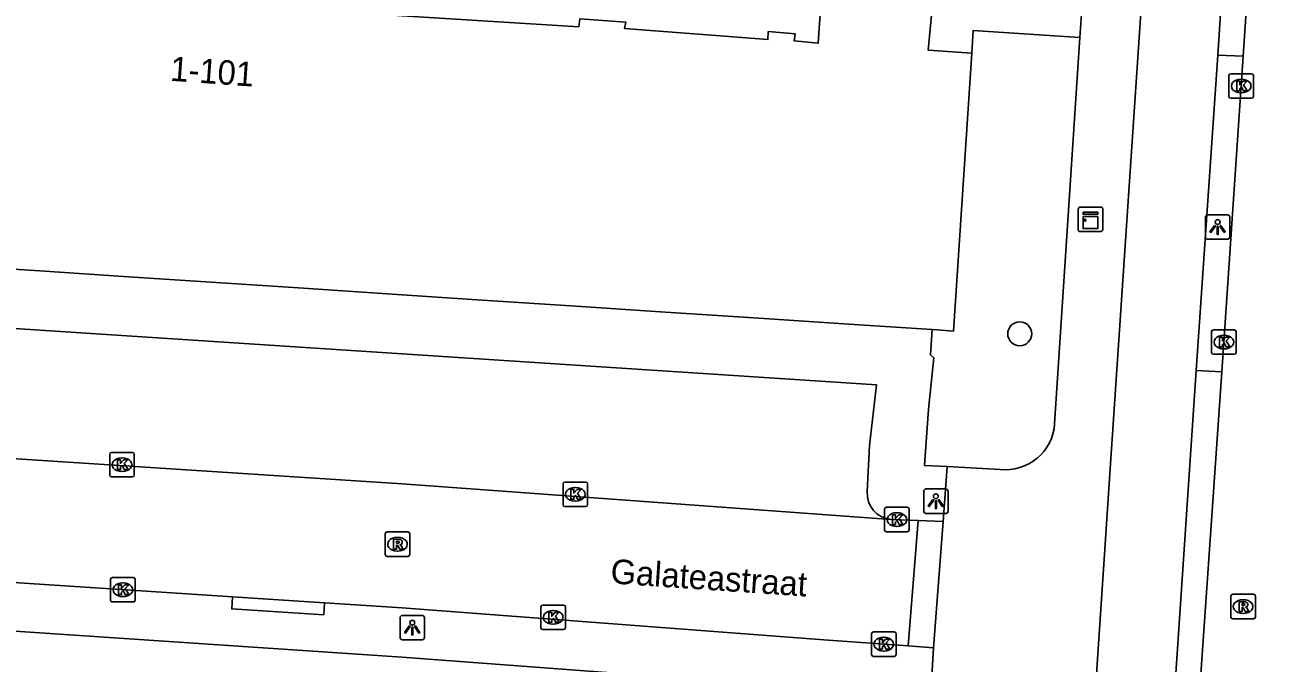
# Model space of a CAD drawing. Extents: x 161848 to 162726, y 385382 to 386521.
# Drawn here: x 161984.6 to 162035.5, y 385969.2 to 385995.3 of the extents above; entities that cross this region are included whole.
import ezdxf

# ---------------------------------------------------------------- set-up
doc = ezdxf.new("R2010")
doc.units = 0
for name, color, linetype in [('IMGEO_Boom', 7, 'Continuous'), ('IMGEO_Fietspad_gesloten', 7, 'Continuous'), ('IMGEO_Kast', 7, 'Continuous'), ('IMGEO_Kolk', 7, 'Continuous'), ('IMGEO_Lichtpunt', 7, 'Continuous'), ('IMGEO_Openbare_ruimte_label', 7, 'Continuous'), ('IMGEO_Pand', 7, 'Continuous'), ('IMGEO_Pand_nummerreeks', 7, 'Continuous'), ('IMGEO_Pand_overbouw', 7, 'Continuous'), ('IMGEO_Rijbaan_lokaal_open', 7, 'Continuous'), ('IMGEO_Rioolput', 7, 'Continuous'), ('IMGEO_Voetpad_open', 7, 'Continuous')]:
    doc.layers.add(name, color=color, linetype=linetype)

msp = doc.modelspace()

# ---------------------------------------------------------------- linework, layer by layer
at = {"layer": 'IMGEO_Boom'}
msp.add_circle((162025.216, 385982.686), 0.489, dxfattribs=at)
at = {"layer": 'IMGEO_Fietspad_gesloten'}
for points in [[(162033.303, 385994.07), (162034.41, 386011.138)], [(162028.131, 385965.466), (162028.188, 385966.32), (162028.943, 385977.582), (162030.355, 385998.641)], [(162032.419, 385981.182), (162033.303, 385994.07)], [(162031.29, 385964.339), (162032.419, 385981.182)]]:
    msp.add_lwpolyline(points, dxfattribs=at)
at = {"layer": 'IMGEO_Kast'}
for p, q in [((162027.606, 385986.933), (162027.606, 385987.774)), ((162027.606, 385987.774), (162027.606, 385986.933)), ((162027.681, 385987.858), (162028.522, 385987.858)), ((162028.522, 385987.858), (162027.681, 385987.858)), ((162028.606, 385987.783), (162028.606, 385986.942)), ((162028.606, 385986.942), (162028.606, 385987.783)), ((162028.531, 385986.858), (162027.69, 385986.858)), ((162027.69, 385986.858), (162028.531, 385986.858))]:
    msp.add_line(p, q, dxfattribs=at)
for points in [[(162027.801, 385987.648), (162028.401, 385987.648), (162028.401, 385987.563), (162027.801, 385987.563), (162027.801, 385987.648)], [(162027.801, 385987.473), (162028.401, 385987.473), (162028.401, 385986.984), (162027.801, 385986.984), (162027.801, 385987.473)]]:
    msp.add_lwpolyline(points, dxfattribs=at)
msp.add_circle((162027.885, 385987.322), 0.0377, dxfattribs=at)
for centre, start, end in [((162027.684, 385987.78), 92.4484, 184.2845), ((162027.684, 385987.78), 92.4484, 184.2845), ((162028.528, 385987.78), 2.4484, 94.2845), ((162028.528, 385987.78), 2.4484, 94.2845), ((162027.684, 385986.936), 182.4484, 274.2845), ((162027.684, 385986.936), 182.4484, 274.2845), ((162028.528, 385986.936), 272.4484, 4.2845), ((162028.528, 385986.936), 272.4484, 4.2845)]:
    msp.add_arc(centre, 0.0779, start, end, dxfattribs=at)
at = {"layer": 'IMGEO_Kolk'}
for p, q in [((162033.76, 385992.378), (162033.76, 385993.23)), ((162033.835, 385993.304), (162034.687, 385993.304)), ((162034.248, 385993.084), (162034.273, 385993.084)), ((162034.761, 385993.23), (162034.761, 385992.378)), ((162034.271, 385992.524), (162034.246, 385992.524)), ((162034.687, 385992.304), (162033.835, 385992.304)), ((162033.053, 385981.92), (162033.053, 385982.772)), ((162033.128, 385982.846), (162033.98, 385982.846)), ((162034.054, 385982.772), (162034.054, 385981.92)), ((162033.541, 385982.626), (162033.566, 385982.626)), ((162033.98, 385981.846), (162033.128, 385981.846)), ((162033.564, 385982.066), (162033.539, 385982.066)), ((161988.053, 385976.912), (161988.053, 385977.764)), ((161988.128, 385977.838), (161988.98, 385977.838)), ((161988.541, 385977.618), (161988.566, 385977.618)), ((161989.054, 385977.764), (161989.054, 385976.912)), ((161988.98, 385976.838), (161988.128, 385976.838)), ((161988.564, 385977.058), (161988.539, 385977.058)), ((162006.64, 385976.629), (162007.492, 385976.629)), ((162006.565, 385975.703), (162006.565, 385976.555)), ((162007.053, 385976.409), (162007.078, 385976.409)), ((162007.566, 385976.555), (162007.566, 385975.703)), ((162007.492, 385975.629), (162006.64, 385975.629)), ((162007.076, 385975.849), (162007.051, 385975.849)), ((162019.774, 385975.597), (162020.626, 385975.597)), ((162019.699, 385974.671), (162019.699, 385975.523)), ((162020.187, 385975.377), (162020.212, 385975.377)), ((162020.7, 385975.523), (162020.7, 385974.671)), ((162020.626, 385974.597), (162019.774, 385974.597)), ((162020.21, 385974.817), (162020.185, 385974.817)), ((161988.088, 385971.805), (161988.088, 385972.657)), ((161988.163, 385972.731), (161989.015, 385972.731)), ((161988.576, 385972.511), (161988.601, 385972.511)), ((161989.089, 385972.657), (161989.089, 385971.805)), ((161989.015, 385971.731), (161988.163, 385971.731)), ((161988.599, 385971.951), (161988.574, 385971.951)), ((162005.661, 385970.677), (162005.661, 385971.529)), ((162005.736, 385971.603), (162006.588, 385971.603)), ((162006.662, 385971.529), (162006.662, 385970.677)), ((162006.149, 385971.383), (162006.174, 385971.383)), ((162006.588, 385970.603), (162005.736, 385970.603)), ((162006.172, 385970.823), (162006.147, 385970.823)), ((162019.239, 385970.508), (162020.091, 385970.508)), ((162019.164, 385969.582), (162019.164, 385970.434)), ((162019.652, 385970.288), (162019.677, 385970.288)), ((162020.165, 385970.434), (162020.165, 385969.582)), ((162020.091, 385969.508), (162019.239, 385969.508)), ((162019.675, 385969.728), (162019.65, 385969.728))]:
    msp.add_line(p, q, dxfattribs=at)
for points in [[(162033.76, 385992.378), (162033.76, 385993.23)], [(162033.835, 385993.304), (162034.687, 385993.304)], [(162034.081, 385993.004), (162034.204, 385993.004), (162034.204, 385992.853), (162034.334, 385993.004), (162034.498, 385993.004), (162034.352, 385992.853), (162034.505, 385992.604), (162034.353, 385992.604), (162034.268, 385992.768), (162034.204, 385992.701), (162034.204, 385992.604), (162034.081, 385992.604), (162034.081, 385993.004)], [(162034.761, 385993.23), (162034.761, 385992.378)], [(162034.687, 385992.304), (162033.835, 385992.304)], [(162033.053, 385981.92), (162033.053, 385982.772)], [(162033.128, 385982.846), (162033.98, 385982.846)], [(162034.054, 385982.772), (162034.054, 385981.92)], [(162033.374, 385982.546), (162033.497, 385982.546), (162033.497, 385982.395), (162033.627, 385982.546), (162033.791, 385982.546), (162033.645, 385982.395), (162033.798, 385982.146), (162033.646, 385982.146), (162033.561, 385982.31), (162033.497, 385982.243), (162033.497, 385982.146), (162033.374, 385982.146), (162033.374, 385982.546)], [(162033.98, 385981.846), (162033.128, 385981.846)], [(161988.053, 385976.912), (161988.053, 385977.764)], [(161988.128, 385977.838), (161988.98, 385977.838)], [(161989.054, 385977.764), (161989.054, 385976.912)], [(161988.374, 385977.538), (161988.497, 385977.538), (161988.497, 385977.387), (161988.627, 385977.538), (161988.791, 385977.538), (161988.645, 385977.387), (161988.798, 385977.138), (161988.646, 385977.138), (161988.561, 385977.302), (161988.497, 385977.235), (161988.497, 385977.138), (161988.374, 385977.138), (161988.374, 385977.538)], [(161988.98, 385976.838), (161988.128, 385976.838)], [(162006.64, 385976.629), (162007.492, 385976.629)], [(162006.565, 385975.703), (162006.565, 385976.555)], [(162006.886, 385976.329), (162007.009, 385976.329), (162007.009, 385976.178), (162007.139, 385976.329), (162007.303, 385976.329), (162007.157, 385976.178), (162007.31, 385975.929), (162007.158, 385975.929), (162007.073, 385976.093), (162007.009, 385976.026), (162007.009, 385975.929), (162006.886, 385975.929), (162006.886, 385976.329)], [(162007.566, 385976.555), (162007.566, 385975.703)], [(162007.492, 385975.629), (162006.64, 385975.629)], [(162019.774, 385975.597), (162020.626, 385975.597)], [(162019.699, 385974.671), (162019.699, 385975.523)], [(162020.02, 385975.297), (162020.143, 385975.297), (162020.143, 385975.146), (162020.273, 385975.297), (162020.437, 385975.297), (162020.291, 385975.146), (162020.444, 385974.897), (162020.292, 385974.897), (162020.207, 385975.061), (162020.143, 385974.994), (162020.143, 385974.897), (162020.02, 385974.897), (162020.02, 385975.297)], [(162020.7, 385975.523), (162020.7, 385974.671)], [(162020.626, 385974.597), (162019.774, 385974.597)], [(161988.088, 385971.805), (161988.088, 385972.657)], [(161988.163, 385972.731), (161989.015, 385972.731)], [(161989.089, 385972.657), (161989.089, 385971.805)], [(161988.409, 385972.431), (161988.532, 385972.431), (161988.532, 385972.28), (161988.662, 385972.431), (161988.826, 385972.431), (161988.68, 385972.28), (161988.833, 385972.031), (161988.681, 385972.031), (161988.596, 385972.195), (161988.532, 385972.128), (161988.532, 385972.031), (161988.409, 385972.031), (161988.409, 385972.431)], [(161989.015, 385971.731), (161988.163, 385971.731)], [(162005.661, 385970.677), (162005.661, 385971.529)], [(162005.736, 385971.603), (162006.588, 385971.603)], [(162006.662, 385971.529), (162006.662, 385970.677)], [(162005.982, 385971.303), (162006.105, 385971.303), (162006.105, 385971.152), (162006.235, 385971.303), (162006.399, 385971.303), (162006.253, 385971.152), (162006.406, 385970.903), (162006.254, 385970.903), (162006.169, 385971.067), (162006.105, 385971), (162006.105, 385970.903), (162005.982, 385970.903), (162005.982, 385971.303)], [(162006.588, 385970.603), (162005.736, 385970.603)], [(162019.239, 385970.508), (162020.091, 385970.508)], [(162019.164, 385969.582), (162019.164, 385970.434)], [(162019.485, 385970.208), (162019.608, 385970.208), (162019.608, 385970.057), (162019.738, 385970.208), (162019.902, 385970.208), (162019.756, 385970.057), (162019.909, 385969.808), (162019.757, 385969.808), (162019.672, 385969.972), (162019.608, 385969.905), (162019.608, 385969.808), (162019.485, 385969.808), (162019.485, 385970.208)], [(162020.165, 385970.434), (162020.165, 385969.582)], [(162020.091, 385969.508), (162019.239, 385969.508)]]:
    msp.add_lwpolyline(points, dxfattribs=at)
for centre, start, end in [((162033.837, 385993.228), 91.552, 178.448), ((162033.837, 385993.228), 91.552, 178.448), ((162034.685, 385993.228), 1.552, 88.448), ((162034.685, 385993.228), 1.552, 88.448), ((162033.837, 385992.38), 181.552, 268.448), ((162033.837, 385992.38), 181.552, 268.448), ((162034.685, 385992.38), 271.552, 358.448), ((162034.685, 385992.38), 271.552, 358.448), ((162033.13, 385982.77), 91.552, 178.448), ((162033.13, 385982.77), 91.552, 178.448), ((162033.978, 385982.77), 1.552, 88.448), ((162033.978, 385982.77), 1.552, 88.448), ((162033.13, 385981.922), 181.552, 268.448), ((162033.13, 385981.922), 181.552, 268.448), ((162033.978, 385981.922), 271.552, 358.448), ((162033.978, 385981.922), 271.552, 358.448), ((161988.13, 385977.762), 91.552, 178.448), ((161988.13, 385977.762), 91.552, 178.448), ((161988.978, 385977.762), 1.552, 88.448), ((161988.978, 385977.762), 1.552, 88.448), ((161988.13, 385976.914), 181.552, 268.448), ((161988.13, 385976.914), 181.552, 268.448), ((161988.978, 385976.914), 271.552, 358.448), ((161988.978, 385976.914), 271.552, 358.448), ((162006.642, 385976.553), 91.552, 178.448), ((162006.642, 385976.553), 91.552, 178.448), ((162007.49, 385976.553), 1.552, 88.448), ((162007.49, 385976.553), 1.552, 88.448), ((162006.642, 385975.705), 181.552, 268.448), ((162006.642, 385975.705), 181.552, 268.448), ((162007.49, 385975.705), 271.552, 358.448), ((162007.49, 385975.705), 271.552, 358.448), ((162019.776, 385975.521), 91.552, 178.448), ((162019.776, 385975.521), 91.552, 178.448), ((162020.624, 385975.521), 1.552, 88.448), ((162020.624, 385975.521), 1.552, 88.448), ((162019.776, 385974.673), 181.552, 268.448), ((162019.776, 385974.673), 181.552, 268.448), ((162020.624, 385974.673), 271.552, 358.448), ((162020.624, 385974.673), 271.552, 358.448), ((161988.165, 385972.655), 91.552, 178.448), ((161988.165, 385972.655), 91.552, 178.448), ((161989.013, 385972.655), 1.552, 88.448), ((161989.013, 385972.655), 1.552, 88.448), ((161988.165, 385971.807), 181.552, 268.448), ((161988.165, 385971.807), 181.552, 268.448), ((161989.013, 385971.807), 271.552, 358.448), ((161989.013, 385971.807), 271.552, 358.448), ((162005.738, 385971.527), 91.552, 178.448), ((162005.738, 385971.527), 91.552, 178.448), ((162006.586, 385971.527), 1.552, 88.448), ((162006.586, 385971.527), 1.552, 88.448), ((162005.738, 385970.679), 181.552, 268.448), ((162005.738, 385970.679), 181.552, 268.448), ((162006.586, 385970.679), 271.552, 358.448), ((162006.586, 385970.679), 271.552, 358.448), ((162019.241, 385970.432), 91.552, 178.448), ((162019.241, 385970.432), 91.552, 178.448), ((162020.089, 385970.432), 1.552, 88.448), ((162020.089, 385970.432), 1.552, 88.448), ((162019.241, 385969.584), 181.552, 268.448), ((162019.241, 385969.584), 181.552, 268.448), ((162020.089, 385969.584), 271.552, 358.448), ((162020.089, 385969.584), 271.552, 358.448)]:
    msp.add_arc(centre, 0.0765, start, end, dxfattribs=at)
for centre, major_axis, ratio, start_param, end_param in [((162034.247, 385992.804), (-0.387, 0.002), 0.722429, 4.712389, 7.853982), ((162034.272, 385992.804), (-0.39, 0.002), 0.717154, 1.570796, 4.712389), ((162033.54, 385982.346), (-0.387, 0.002), 0.722429, 4.712389, 7.853982), ((162033.565, 385982.346), (-0.39, 0.002), 0.717154, 1.570796, 4.712389), ((161988.54, 385977.338), (-0.387, 0.002), 0.722429, 4.712389, 7.853982), ((161988.565, 385977.338), (-0.39, 0.002), 0.717154, 1.570796, 4.712389), ((162007.052, 385976.129), (-0.387, 0.002), 0.722429, 4.712389, 7.853982), ((162007.077, 385976.129), (-0.39, 0.002), 0.717154, 1.570796, 4.712389), ((162020.186, 385975.097), (-0.387, 0.002), 0.722429, 4.712389, 7.853982), ((162020.211, 385975.097), (-0.39, 0.002), 0.717154, 1.570796, 4.712389), ((161988.575, 385972.231), (-0.387, 0.002), 0.722429, 4.712389, 7.853982), ((161988.6, 385972.231), (-0.39, 0.002), 0.717154, 1.570796, 4.712389), ((162006.148, 385971.103), (-0.387, 0.002), 0.722429, 4.712389, 7.853982), ((162006.173, 385971.103), (-0.39, 0.002), 0.717154, 1.570796, 4.712389), ((162019.651, 385970.008), (-0.387, 0.002), 0.722429, 4.712389, 7.853982), ((162019.676, 385970.008), (-0.39, 0.002), 0.717154, 1.570796, 4.712389)]:
    msp.add_ellipse(centre, major_axis=major_axis, ratio=ratio, start_param=start_param, end_param=end_param, dxfattribs=at)
at = {"layer": 'IMGEO_Lichtpunt'}
for p, q in [((162032.8, 385987.449), (162032.8, 385986.642)), ((162032.8, 385987.449), (162032.8, 385986.642)), ((162033.702, 385987.544), (162032.894, 385987.544)), ((162033.702, 385987.544), (162032.894, 385987.544)), ((162033.796, 385986.642), (162033.796, 385987.449)), ((162033.796, 385986.642), (162033.796, 385987.449)), ((162032.894, 385986.548), (162033.702, 385986.548)), ((162032.894, 385986.548), (162033.702, 385986.548)), ((162021.294, 385976.251), (162021.294, 385975.444)), ((162021.294, 385976.251), (162021.294, 385975.444)), ((162022.196, 385976.346), (162021.388, 385976.346)), ((162022.196, 385976.346), (162021.388, 385976.346)), ((162022.29, 385975.444), (162022.29, 385976.251)), ((162022.29, 385975.444), (162022.29, 385976.251)), ((162021.388, 385975.35), (162022.196, 385975.35)), ((162021.388, 385975.35), (162022.196, 385975.35)), ((161999.91, 385971.09), (161999.91, 385970.283)), ((161999.91, 385971.09), (161999.91, 385970.283)), ((162000.812, 385971.185), (162000.004, 385971.185)), ((162000.812, 385971.185), (162000.004, 385971.185)), ((162000.906, 385970.283), (162000.906, 385971.09)), ((162000.906, 385970.283), (162000.906, 385971.09)), ((162000.004, 385970.189), (162000.812, 385970.189)), ((162000.004, 385970.189), (162000.812, 385970.189))]:
    msp.add_line(p, q, dxfattribs=at)
for points in [[(162033.174, 385987.113), (162033.213, 385987.085), (162033.025, 385986.823), (162032.987, 385986.85), (162033.174, 385987.113)], [(162033.276, 385987.065), (162033.323, 385987.065), (162033.323, 385986.743), (162033.276, 385986.743), (162033.276, 385987.065)], [(162033.386, 385987.085), (162033.424, 385987.112), (162033.611, 385986.85), (162033.572, 385986.822), (162033.386, 385987.085)], [(162021.668, 385975.915), (162021.707, 385975.887), (162021.519, 385975.625), (162021.481, 385975.652), (162021.668, 385975.915)], [(162021.77, 385975.867), (162021.817, 385975.867), (162021.817, 385975.545), (162021.77, 385975.545), (162021.77, 385975.867)], [(162021.88, 385975.887), (162021.918, 385975.914), (162022.105, 385975.652), (162022.066, 385975.624), (162021.88, 385975.887)], [(162000.284, 385970.754), (162000.323, 385970.726), (162000.135, 385970.464), (162000.097, 385970.491), (162000.284, 385970.754)], [(162000.386, 385970.706), (162000.433, 385970.706), (162000.433, 385970.384), (162000.386, 385970.384), (162000.386, 385970.706)], [(162000.496, 385970.726), (162000.534, 385970.753), (162000.721, 385970.491), (162000.682, 385970.463), (162000.496, 385970.726)]]:
    msp.add_lwpolyline(points, dxfattribs=at)
for centre in [(162033.299, 385987.247), (162021.793, 385976.049), (162000.409, 385970.888)]:
    msp.add_circle(centre, 0.0994, dxfattribs=at)
for centre, start, end in [((162032.894, 385987.449), 90, 180), ((162032.894, 385987.449), 90, 180), ((162033.702, 385987.449), 0, 90), ((162033.702, 385987.449), 0, 90), ((162032.894, 385986.642), 180, 270), ((162032.894, 385986.642), 180, 270), ((162033.702, 385986.642), 270, 0), ((162033.702, 385986.642), 270, 360), ((162021.388, 385976.251), 90, 180), ((162021.388, 385976.251), 90, 180), ((162022.196, 385976.251), 0, 90), ((162022.196, 385976.251), 0, 90), ((162021.388, 385975.444), 180, 270), ((162021.388, 385975.444), 180, 270), ((162022.196, 385975.444), 270, 0), ((162022.196, 385975.444), 270, 360), ((162000.004, 385971.09), 90, 180), ((162000.004, 385971.09), 90, 180), ((162000.812, 385971.09), 0, 90), ((162000.812, 385971.09), 0, 90), ((162000.004, 385970.283), 180, 270), ((162000.004, 385970.283), 180, 270), ((162000.812, 385970.283), 270, 0), ((162000.812, 385970.283), 270, 360)]:
    msp.add_arc(centre, 0.0946, start, end, dxfattribs=at)
at = {"layer": 'IMGEO_Pand'}
for points in [[(162017.15, 385996.928), (162016.988, 385994.549), (162016.002, 385994.654), (162016.04, 385994.937), (162014.945, 385995.026), (162014.93, 385994.697), (162009.081, 385995.149), (162009.125, 385995.413), (162007.249, 385995.546), (162007.206, 385995.217), (162000, 385995.676), (161994.196, 385996.046), (161994.166, 385996.363), (161992.056, 385996.543), (161992.01, 385996.201), (161978.942, 385997.086), (161978.967, 385997.409), (161977.024, 385997.525), (161977.012, 385997.212), (161974.128, 385997.388), (161970.751, 385998.643)], [(162021.702, 385996.701), (162021.474, 385994.271), (162023.255, 385994.15)], [(162023.255, 385994.15), (162022.515, 385982.796), (162021.851, 385982.84), (162021.635, 385982.854)], [(162021.635, 385982.854), (162018.24, 385983.078), (162014.36, 385983.333), (162010.748, 385983.571), (162006.884, 385983.826), (162003.261, 385984.064), (162000, 385984.279), (161999.382, 385984.32), (161995.767, 385984.557), (161988.817, 385985.014), (161985.194, 385985.252), (161981.32, 385985.503), (161977.687, 385985.739), (161973.846, 385985.988), (161970.224, 385986.223), (161969.98, 385986.239), (161969.601, 385986.263)]]:
    msp.add_lwpolyline(points, dxfattribs=at)
at = {"layer": 'IMGEO_Pand_overbouw'}
for points in [[(162009.125, 385995.413), (162009.081, 385995.149), (162014.93, 385994.697), (162014.945, 385995.026), (162016.04, 385994.937), (162016.002, 385994.654), (162016.988, 385994.549), (162017.15, 385996.928)], [(162000, 385995.676), (162007.206, 385995.217), (162007.249, 385995.546)]]:
    msp.add_lwpolyline(points, dxfattribs=at)
at = {"layer": 'IMGEO_Rijbaan_lokaal_open'}
for points in [[(162035.482, 386011.093), (162034.343, 385994.018)], [(162034.343, 385994.018), (162033.471, 385981.124)], [(162033.471, 385981.124), (162032.304, 385964.271)], [(162019.954, 385975.106), (162000, 385976.558), (161968.288, 385978.612)], [(162021.063, 385975.065), (162019.954, 385975.106)], [(162020.667, 385969.935), (162021.063, 385975.065)], [(162021.063, 385975.065), (162022.086, 385975.013)], [(162022.086, 385975.013), (162021.69, 385969.861)], [(161993.069, 385971.948), (161968.352, 385973.563)], [(161993.069, 385971.948), (161996.821, 385971.703)], [(162020.667, 385969.935), (162017.211, 385970.186), (162000, 385971.495), (161996.821, 385971.703)], [(162021.69, 385969.861), (162020.667, 385969.935)]]:
    msp.add_lwpolyline(points, dxfattribs=at)
at = {"layer": 'IMGEO_Rioolput'}
for p, q in [((161999.378, 385974.591), (162000.23, 385974.591)), ((161999.303, 385973.665), (161999.303, 385974.517)), ((161999.791, 385974.371), (161999.816, 385974.371)), ((162000.304, 385974.517), (162000.304, 385973.665)), ((162000.23, 385973.591), (161999.378, 385973.591)), ((161999.814, 385973.811), (161999.789, 385973.811)), ((162033.915, 385972.044), (162034.767, 385972.044)), ((162033.84, 385971.118), (162033.84, 385971.97)), ((162034.328, 385971.824), (162034.353, 385971.824)), ((162034.841, 385971.97), (162034.841, 385971.118)), ((162034.767, 385971.044), (162033.915, 385971.044)), ((162034.351, 385971.264), (162034.326, 385971.264))]:
    msp.add_line(p, q, dxfattribs=at)
for points in [[(161999.378, 385974.591), (162000.23, 385974.591)], [(161999.303, 385973.665), (161999.303, 385974.517)], [(161999.892, 385974.289), (161999.64, 385974.291), (161999.64, 385973.891)], [(161999.64, 385973.891), (161999.764, 385973.891), (161999.764, 385974.053), (161999.775, 385974.053)], [(161999.818, 385974.21), (161999.764, 385974.21), (161999.764, 385974.129)], [(161999.764, 385974.129), (161999.816, 385974.129)], [(161999.822, 385974.024), (161999.893, 385973.891), (162000.033, 385973.891), (161999.968, 385974.017)], [(162000.304, 385974.517), (162000.304, 385973.665)], [(162000.23, 385973.591), (161999.378, 385973.591)], [(162033.915, 385972.044), (162034.767, 385972.044)], [(162033.84, 385971.118), (162033.84, 385971.97)], [(162034.429, 385971.742), (162034.177, 385971.744), (162034.177, 385971.344)], [(162034.177, 385971.344), (162034.301, 385971.344), (162034.301, 385971.506), (162034.312, 385971.506)], [(162034.355, 385971.663), (162034.301, 385971.663), (162034.301, 385971.582)], [(162034.301, 385971.582), (162034.353, 385971.582)], [(162034.359, 385971.477), (162034.43, 385971.344), (162034.57, 385971.344), (162034.505, 385971.47)], [(162034.841, 385971.97), (162034.841, 385971.118)], [(162034.767, 385971.044), (162033.915, 385971.044)]]:
    msp.add_lwpolyline(points, dxfattribs=at)
for centre, radius, start, end in [((161999.38, 385974.515), 0.0765, 91.552, 178.448), ((161999.38, 385974.515), 0.0765, 91.552, 178.448), ((162000.228, 385974.515), 0.0765, 1.552, 88.448), ((162000.228, 385974.515), 0.0765, 1.552, 88.448), ((161999.774, 385974), 0.0533, 26.0293, 88.6989), ((161999.8, 385974.318), 0.19, 274.7715, 282.9687), ((161999.824, 385974.114), 0.0964, 77.0061, 93.1865), ((161999.838, 385974.171), 0.0378, 276.6634, 79.6772), ((161999.891, 385974.179), 0.109, 350.3612, 89.416), ((161999.889, 385974.179), 0.112, 277.5842, 350.9817), ((161999.873, 385973.964), 0.108, 29.5134, 73.7905), ((161999.38, 385973.667), 0.0765, 181.552, 268.448), ((161999.38, 385973.667), 0.0765, 181.552, 268.448), ((162000.228, 385973.667), 0.0765, 271.552, 358.448), ((162000.228, 385973.667), 0.0765, 271.552, 358.448), ((162033.917, 385971.968), 0.0765, 91.552, 178.448), ((162033.917, 385971.968), 0.0765, 91.552, 178.448), ((162034.765, 385971.968), 0.0765, 1.552, 88.448), ((162034.765, 385971.968), 0.0765, 1.552, 88.448), ((162034.311, 385971.453), 0.0533, 26.0293, 88.6989), ((162034.337, 385971.771), 0.19, 274.7715, 282.9687), ((162034.361, 385971.567), 0.0964, 77.0061, 93.1865), ((162034.375, 385971.624), 0.0378, 276.6634, 79.6772), ((162034.428, 385971.632), 0.109, 350.3612, 89.416), ((162034.426, 385971.632), 0.112, 277.5842, 350.9817), ((162034.41, 385971.417), 0.108, 29.5134, 73.7905), ((162033.917, 385971.12), 0.0765, 181.552, 268.448), ((162033.917, 385971.12), 0.0765, 181.552, 268.448), ((162034.765, 385971.12), 0.0765, 271.552, 358.448), ((162034.765, 385971.12), 0.0765, 271.552, 358.448)]:
    msp.add_arc(centre, radius, start, end, dxfattribs=at)
for centre, major_axis, ratio, start_param, end_param in [((161999.79, 385974.091), (-0.387, 0.002), 0.722429, 4.712389, 7.853982), ((161999.815, 385974.091), (-0.39, 0.002), 0.717154, 1.570796, 4.712389), ((162034.327, 385971.544), (-0.387, 0.002), 0.722429, 4.712389, 7.853982), ((162034.352, 385971.544), (-0.39, 0.002), 0.717154, 1.570796, 4.712389)]:
    msp.add_ellipse(centre, major_axis=major_axis, ratio=ratio, start_param=start_param, end_param=end_param, dxfattribs=at)
at = {"layer": 'IMGEO_Voetpad_open'}
for points in [[(162027.676, 385994.782), (162027.776, 385996.309)], [(162023.255, 385994.15), (162023.315, 385995.076), (162027.676, 385994.782)], [(162026.642, 385979.005), (162027.676, 385994.782)], [(162034.343, 385994.018), (162033.303, 385994.07)], [(161969.587, 385983.859), (162000, 385981.864), (162019.373, 385980.593), (162019.085, 385978.123), (162018.992, 385976.237)], [(162021.635, 385982.854), (162021.573, 385981.819), (162021.713, 385981.701), (162021.488, 385979.608), (162021.333, 385977.308), (162022.248, 385977.26)], [(162032.419, 385981.182), (162033.471, 385981.124)], [(162022.248, 385977.26), (162022.086, 385975.013)], [(162022.248, 385977.26), (162024.417, 385977.147)], [(162019.07, 385968.054), (162000, 385969.481), (161967.542, 385971.654)], [(161996.821, 385971.703), (161996.789, 385971.205), (161993.037, 385971.45), (161993.069, 385971.948)], [(162021.69, 385969.861), (162021.428, 385965.253)]]:
    msp.add_lwpolyline(points, dxfattribs=at)
for centre, radius, start, end in [((162024.635, 385979.147), 2.012, 263.7742, 355.9534), ((162020.039, 385976.153), 1.05, 175.385, 265.3823)]:
    msp.add_arc(centre, radius, start, end, dxfattribs=at)

# ---------------------------------------------------------------- texts
at = {"layer": 'IMGEO_Openbare_ruimte_label'}
msp.add_text('Galateastraat', height=1, rotation=356.1593, dxfattribs=at).set_placement((162008.483, 385972.493))
at = {"layer": 'IMGEO_Pand_nummerreeks'}
msp.add_text('1-101', height=1, rotation=355.9435, dxfattribs=at).set_placement((161990.497, 385993.02))

doc.saveas('drawing.dxf')
